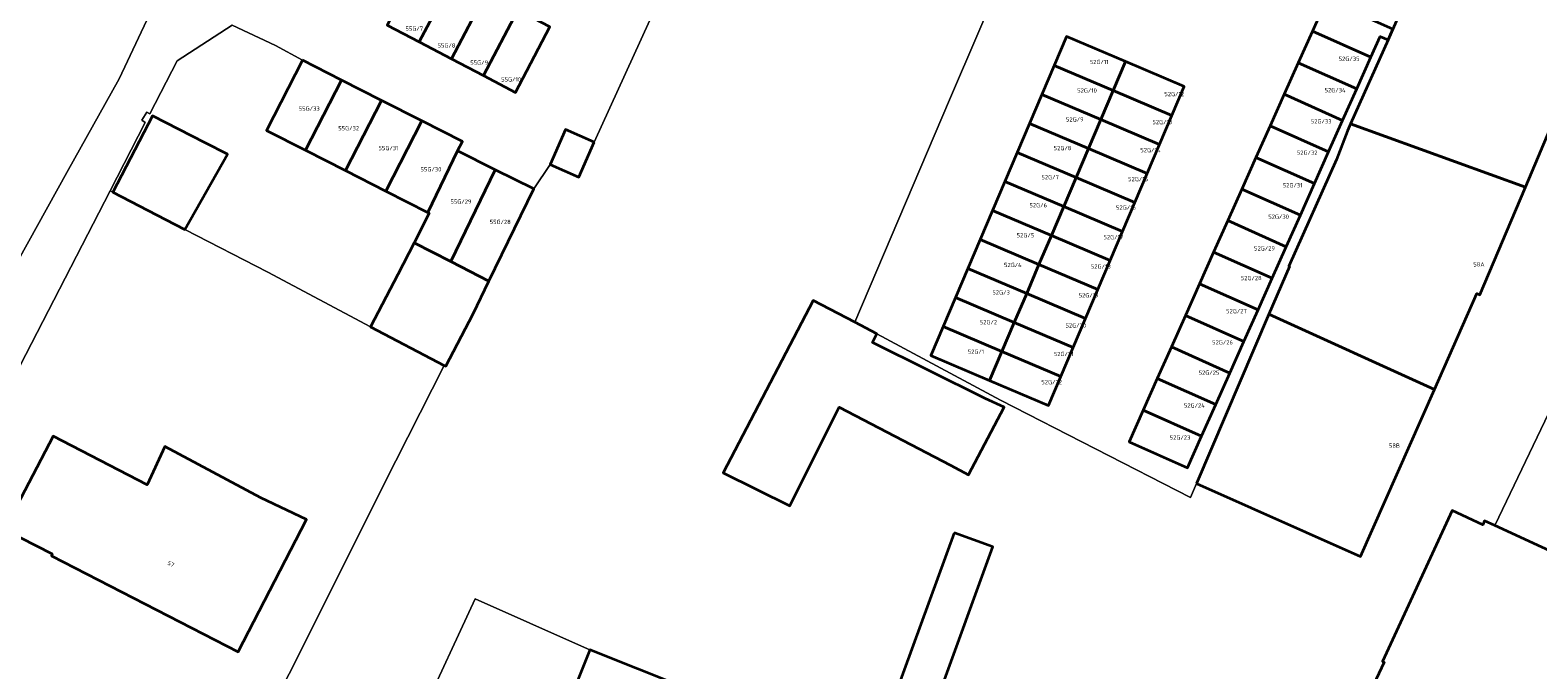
# Model space of a CAD drawing. Header units: metres. Extents: x 197700 to 204338, y 317132 to 325229.
# Tile 777 of 1056: x 203359 to 203486, y 319338 to 319392. Entities that reach past the tile are written whole.
import ezdxf
from ezdxf.enums import TextEntityAlignment as Align

# ---------------------------------------------------------------- set-up
doc = ezdxf.new("R2010")
doc.units = ezdxf.units.M
for name, color, linetype, lineweight in [('B-WE-IE-TERREINAFSCHEIDING_KUNSTMATIG_MUUR-G', 90, 'IE-TERREINAFSCHEIDING-KUNSTMATIG-DICHT', 18), ('B-WE-OG-BEBOUWING-GV', 7, 'Continuous', 35), ('B-WE-OG-BEBOUWING-T18', 10, 'Continuous', 18), ('B-WE-OG-TERREIN_ERF-GV', 7, 'Continuous', 18), ('B-WE-VH-VERHARDING_GESLOTEN-GV', 252, 'Continuous', 18), ('B-WE-VH-VERHARDING_OPEN-GV', 252, 'Continuous', 18)]:
    doc.layers.add(name, color=color, linetype=linetype, lineweight=lineweight)
doc.styles.add('NLCS-ISO-M200-T18', font='NLCS-ISO.ttf', dxfattribs={"height": 0.36})
doc.linetypes.add('IE-TERREINAFSCHEIDING-KUNSTMATIG-DICHT', pattern='A,8,-1,[82,NLCS.SHX,S=0.75,R=90,X=0,Y=0],-1', length=10)

msp = doc.modelspace()

# ---------------------------------------------------------------- linework, layer by layer
at = {"layer": 'B-WE-IE-TERREINAFSCHEIDING_KUNSTMATIG_MUUR-G'}
for points in [[(203352.85, 319364.028), (203361.94, 319380.381)], [(203457.407, 319354.073), (203456.906, 319352.88), (203440.829, 319361.125), (203430.386, 319366.745)]]:
    msp.add_lwpolyline(points, dxfattribs=at)
at = {"layer": 'B-WE-OG-BEBOUWING-GV'}
for points in [[(203493.073, 319397.801), (203478.884, 319404.401), (203478.605, 319403.747), (203478.78, 319403.672), (203475.158, 319395.188), (203473.989, 319392.507), (203473.595, 319391.605), (203470.415, 319384.483), (203485.192, 319379.154)], [(203394.628, 319396.96), (203391.917, 319398.384), (203389.011, 319392.851), (203391.722, 319391.427)], [(203397.339, 319395.537), (203394.628, 319396.96), (203391.722, 319391.427), (203394.433, 319390.003)], [(203397.143, 319388.58), (203400.049, 319394.113), (203397.339, 319395.537), (203394.433, 319390.003)], [(203400.049, 319394.113), (203397.143, 319388.58), (203399.852, 319387.157), (203402.758, 319392.69)], [(203468.381, 319395.008), (203467.189, 319392.336), (203472.131, 319390.132), (203472.917, 319391.894), (203473.595, 319391.605), (203473.989, 319392.507)], [(203451.387, 319389.767), (203446.414, 319391.881), (203445.372, 319389.43), (203450.345, 319387.316)], [(203470.94, 319387.461), (203472.131, 319390.132), (203467.189, 319392.336), (203465.998, 319389.665)], [(203381.842, 319389.869), (203378.821, 319383.944), (203382.096, 319382.274), (203385.141, 319388.192)], [(203445.372, 319389.43), (203444.329, 319386.977), (203449.302, 319384.863), (203450.345, 319387.316)], [(203455.319, 319385.202), (203456.361, 319387.653), (203451.387, 319389.767), (203450.345, 319387.316)], [(203465.998, 319389.665), (203464.806, 319386.994), (203469.748, 319384.79), (203470.94, 319387.461)], [(203388.537, 319386.466), (203385.141, 319388.192), (203382.096, 319382.274), (203385.491, 319380.543)], [(203385.491, 319380.543), (203388.885, 319378.812), (203391.934, 319384.739), (203388.537, 319386.466)], [(203443.287, 319384.525), (203448.26, 319382.411), (203449.302, 319384.863), (203444.329, 319386.977)], [(203455.319, 319385.202), (203450.345, 319387.316), (203449.302, 319384.863), (203454.276, 319382.749)], [(203464.806, 319386.994), (203463.615, 319384.322), (203468.557, 319382.118), (203469.748, 319384.79)], [(203370.258, 319376.418), (203371.897, 319375.548), (203375.5, 319381.922), (203373.612, 319382.885), (203369.173, 319385.187), (203365.819, 319378.719)], [(203394.952, 319382.206), (203395.365, 319382.995), (203391.934, 319384.739), (203388.885, 319378.812), (203392.443, 319376.997)], [(203406.509, 319382.948), (203404.069, 319384.022), (203402.77, 319381.067), (203405.21, 319379.994)], [(203448.26, 319382.411), (203443.287, 319384.525), (203442.244, 319382.072), (203447.217, 319379.958)], [(203448.26, 319382.411), (203453.234, 319380.297), (203454.276, 319382.749), (203449.302, 319384.863)], [(203463.615, 319384.322), (203462.423, 319381.651), (203467.365, 319379.447), (203468.557, 319382.118)], [(203477.505, 319362.035), (203481.077, 319370.14), (203481.336, 319370.031), (203485.192, 319379.154), (203470.415, 319384.483), (203470.159, 319383.909), (203469.219, 319381.489), (203465.193, 319372.463), (203465.248, 319372.438), (203463.521, 319368.394)], [(203398.142, 319380.617), (203394.952, 319382.206), (203392.443, 319376.997), (203392.567, 319376.934), (203391.294, 319374.446), (203394.397, 319372.842)], [(203447.217, 319379.958), (203442.244, 319382.072), (203441.202, 319379.62), (203446.175, 319377.506)], [(203453.234, 319380.297), (203448.26, 319382.411), (203447.217, 319379.958), (203452.191, 319377.844)], [(203466.174, 319376.776), (203467.365, 319379.447), (203462.423, 319381.651), (203461.232, 319378.98)], [(203397.608, 319371.182), (203401.409, 319378.989), (203398.142, 319380.617), (203394.397, 319372.842)], [(203445.132, 319375.053), (203446.175, 319377.506), (203441.202, 319379.62), (203440.159, 319377.167)], [(203451.149, 319375.392), (203452.191, 319377.844), (203447.217, 319379.958), (203446.175, 319377.506)], [(203464.982, 319374.104), (203466.174, 319376.776), (203461.232, 319378.98), (203460.04, 319376.308)], [(203446.175, 319377.506), (203445.132, 319375.053), (203450.106, 319372.939), (203451.149, 319375.392)], [(203440.159, 319377.167), (203439.116, 319374.714), (203444.089, 319372.6), (203445.132, 319375.053)], [(203463.791, 319371.433), (203464.982, 319374.104), (203460.04, 319376.308), (203458.849, 319373.637)], [(203444.089, 319372.6), (203449.063, 319370.486), (203450.106, 319372.939), (203445.132, 319375.053)], [(203391.294, 319374.446), (203389.913, 319371.748), (203387.603, 319367.314), (203393.828, 319364.071), (203393.96, 319364.002), (203396.271, 319368.436), (203397.608, 319371.182), (203394.397, 319372.842)], [(203443.047, 319370.148), (203444.089, 319372.6), (203439.116, 319374.714), (203438.074, 319372.262)], [(203444.089, 319372.6), (203443.047, 319370.148), (203448.021, 319368.034), (203449.063, 319370.486)], [(203458.849, 319373.637), (203457.658, 319370.966), (203462.599, 319368.762), (203463.791, 319371.433)], [(203442.004, 319367.695), (203443.047, 319370.148), (203438.074, 319372.262), (203437.031, 319369.809)], [(203446.978, 319365.581), (203448.021, 319368.034), (203443.047, 319370.148), (203442.004, 319367.695)], [(203461.408, 319366.09), (203462.599, 319368.762), (203457.658, 319370.966), (203456.466, 319368.294)], [(203439.551, 319361.263), (203430.02, 319366.011), (203430.386, 319366.745), (203428.536, 319367.712), (203425.017, 319369.551), (203417.408, 319354.993), (203423.037, 319352.189), (203427.194, 319360.533), (203436.6, 319355.617), (203438.134, 319354.813), (203441.141, 319360.523)], [(203437.031, 319369.809), (203435.989, 319367.357), (203440.962, 319365.243), (203442.004, 319367.695)], [(203435.989, 319367.357), (203434.946, 319364.904), (203439.919, 319362.79), (203440.962, 319365.243)], [(203446.978, 319365.581), (203442.004, 319367.695), (203440.962, 319365.243), (203445.936, 319363.129)], [(203456.466, 319368.294), (203455.274, 319365.623), (203460.216, 319363.419), (203461.408, 319366.09)], [(203457.407, 319354.073), (203471.27, 319347.89), (203477.505, 319362.035), (203463.521, 319368.394)], [(203439.919, 319362.79), (203444.893, 319360.676), (203445.936, 319363.129), (203440.962, 319365.243)], [(203460.216, 319363.419), (203455.274, 319365.623), (203454.083, 319362.952), (203459.025, 319360.748)], [(203452.891, 319360.28), (203457.833, 319358.076), (203459.025, 319360.748), (203454.083, 319362.952)], [(203457.833, 319358.076), (203452.891, 319360.28), (203451.7, 319357.609), (203456.642, 319355.405)], [(203378.33, 319352.87), (203370.209, 319357.196), (203368.734, 319353.973), (203360.767, 319358.095), (203356.671, 319350.179), (203360.692, 319348.117), (203360.626, 319347.97), (203376.424, 319339.848), (203382.174, 319351.026)], [(203482.599, 319350.534), (203481.745, 319350.927), (203481.593, 319350.596), (203478.999, 319351.791), (203473.12, 319339.025), (203473.251, 319338.964), (203470.363, 319332.807), (203473.274, 319331.515), (203477.844, 319329.486), (203480.433, 319335.317), (203483.056, 319334.153), (203483.539, 319335.24), (203487.184, 319333.528), (203488.894, 319337.277), (203498.915, 319332.664), (203501.006, 319337.206), (203502.849, 319341.208)], [(203436.916, 319349.907), (203427.832, 319324.942), (203431.112, 319323.749), (203440.196, 319348.714)], [(203416.82, 319325.023), (203414.621, 319325.828), (203418.349, 319335.132), (203406.143, 319340.023), (203399.518, 319323.407), (203397.666, 319318.762), (203411.723, 319313.16), (203413.641, 319317.621)]]:
    msp.add_lwpolyline(points, close=True, dxfattribs=at)
at = {"layer": 'B-WE-OG-TERREIN_ERF-GV'}
for points in [[(203416.368, 319404.605), (203406.509, 319382.948), (203405.21, 319379.994), (203402.77, 319381.067), (203401.409, 319378.989), (203397.608, 319371.182), (203396.271, 319368.436), (203393.96, 319364.002), (203393.828, 319364.071), (203388.724, 319353.99), (203381.19, 319338.9), (203375.507, 319327.859)], [(203493.073, 319397.801), (203485.192, 319379.154), (203481.336, 319370.031), (203481.077, 319370.14), (203477.505, 319362.035), (203471.27, 319347.89), (203457.407, 319354.073), (203456.906, 319352.88), (203440.829, 319361.125), (203430.386, 319366.745), (203430.02, 319366.011), (203439.551, 319361.263), (203441.141, 319360.523), (203438.134, 319354.813), (203436.6, 319355.617), (203427.194, 319360.533), (203423.037, 319352.189), (203417.408, 319354.993), (203425.017, 319369.551), (203428.536, 319367.712), (203436.521, 319386.515), (203444.047, 319404.099)], [(203352.85, 319364.028), (203361.94, 319380.381), (203366.351, 319388.294), (203370.34, 319396.764)], [(203470.363, 319332.807), (203473.251, 319338.964), (203473.12, 319339.025), (203478.999, 319351.791), (203481.593, 319350.596), (203481.745, 319350.927), (203482.599, 319350.534), (203487.483, 319360.696), (203492.526, 319358.265), (203491.975, 319356.525), (203498.733, 319353.299), (203498.984, 319353.28), (203499.723, 319353.331), (203500.605, 319355.197), (203507.215, 319352.151), (203511.602, 319349.991), (203510.589, 319347.758), (203502.34, 319330.09)], [(203391.852, 319334.401), (203396.441, 319344.335), (203405.69, 319340.203), (203406.143, 319340.023), (203418.349, 319335.132)]]:
    msp.add_lwpolyline(points, dxfattribs=at)
for points in [[(203388.885, 319378.812), (203385.491, 319380.543), (203382.096, 319382.274), (203378.821, 319383.944), (203381.842, 319389.869), (203379.575, 319391.117), (203375.894, 319392.853), (203371.264, 319389.813), (203368.96, 319385.338), (203368.685, 319385.497), (203368.28, 319384.817), (203368.566, 319384.616), (203365.584, 319378.837), (203365.819, 319378.719), (203369.173, 319385.187), (203373.612, 319382.885), (203375.5, 319381.922), (203371.897, 319375.548), (203378.921, 319371.957), (203387.603, 319367.314), (203389.913, 319371.748), (203391.294, 319374.446), (203392.567, 319376.934), (203392.443, 319376.997)], [(203436.916, 319349.907), (203440.196, 319348.714), (203431.112, 319323.749), (203427.832, 319324.942)]]:
    msp.add_lwpolyline(points, close=True, dxfattribs=at)
at = {"layer": 'B-WE-VH-VERHARDING_GESLOTEN-GV'}
for points in [[(203355.588, 319359.464), (203365.584, 319378.837), (203368.566, 319384.616), (203368.28, 319384.817), (203368.685, 319385.497), (203368.96, 319385.338), (203371.264, 319389.813), (203375.894, 319392.853), (203379.575, 319391.117), (203381.842, 319389.869), (203385.141, 319388.192), (203388.537, 319386.466), (203391.934, 319384.739), (203395.365, 319382.995), (203394.952, 319382.206), (203398.142, 319380.617), (203401.409, 319378.989), (203402.77, 319381.067), (203404.069, 319384.022), (203406.509, 319382.948), (203416.368, 319404.605)], [(203444.047, 319404.099), (203436.521, 319386.515), (203428.536, 319367.712), (203430.386, 319366.745), (203440.829, 319361.125), (203456.906, 319352.88), (203457.407, 319354.073), (203463.521, 319368.394), (203465.248, 319372.438), (203465.193, 319372.463), (203469.219, 319381.489), (203470.159, 319383.909), (203470.415, 319384.483), (203473.595, 319391.605), (203472.917, 319391.894), (203472.131, 319390.132), (203470.94, 319387.461), (203469.748, 319384.79), (203468.557, 319382.118), (203467.365, 319379.447), (203466.174, 319376.776), (203464.982, 319374.104), (203463.791, 319371.433), (203462.599, 319368.762), (203461.408, 319366.09), (203460.216, 319363.419), (203459.025, 319360.748), (203457.833, 319358.076), (203456.642, 319355.405), (203451.7, 319357.609), (203452.891, 319360.28), (203454.083, 319362.952), (203455.274, 319365.623), (203456.466, 319368.294), (203457.658, 319370.966), (203458.849, 319373.637), (203460.04, 319376.308), (203461.232, 319378.98), (203462.423, 319381.651), (203463.615, 319384.322), (203464.806, 319386.994), (203465.998, 319389.665), (203467.189, 319392.336), (203468.381, 319395.008)], [(203370.34, 319396.764), (203366.351, 319388.294), (203361.94, 319380.381), (203352.85, 319364.028)], [(203402.758, 319392.69), (203399.852, 319387.157), (203397.143, 319388.58), (203394.433, 319390.003), (203391.722, 319391.427), (203389.011, 319392.851)], [(203502.34, 319330.09), (203510.589, 319347.758), (203511.602, 319349.991), (203507.215, 319352.151), (203500.605, 319355.197), (203499.723, 319353.331), (203498.984, 319353.28), (203498.733, 319353.299), (203491.975, 319356.525), (203492.526, 319358.265), (203487.483, 319360.696), (203482.599, 319350.534), (203502.849, 319341.208), (203501.006, 319337.206)]]:
    msp.add_lwpolyline(points, dxfattribs=at)
for points in [[(203439.116, 319374.714), (203440.159, 319377.167), (203441.202, 319379.62), (203442.244, 319382.072), (203443.287, 319384.525), (203444.329, 319386.977), (203445.372, 319389.43), (203446.414, 319391.881), (203451.387, 319389.767), (203456.361, 319387.653), (203455.319, 319385.202), (203454.276, 319382.749), (203453.234, 319380.297), (203452.191, 319377.844), (203451.149, 319375.392), (203450.106, 319372.939), (203449.063, 319370.486), (203448.021, 319368.034), (203446.978, 319365.581), (203445.936, 319363.129), (203444.893, 319360.676), (203439.919, 319362.79), (203434.946, 319364.904), (203435.989, 319367.357), (203437.031, 319369.809), (203438.074, 319372.262)], [(203410.862, 319309.574), (203412.333, 319312.917), (203411.723, 319313.16), (203397.666, 319318.762), (203399.518, 319323.407), (203406.143, 319340.023), (203405.69, 319340.203), (203396.441, 319344.335), (203391.852, 319334.401), (203385.494, 319321.942), (203385.375, 319321.686), (203396.655, 319316.152), (203396.7, 319316.321)]]:
    msp.add_lwpolyline(points, close=True, dxfattribs=at)
at = {"layer": 'B-WE-VH-VERHARDING_OPEN-GV'}
for points in [[(203371.897, 319375.548), (203370.258, 319376.418), (203365.819, 319378.719), (203365.584, 319378.837), (203355.588, 319359.464), (203355.716, 319358.962), (203352.902, 319353.423), (203346.708, 319341.803), (203346.455, 319341.316), (203354.609, 319337.098), (203354.583, 319337.002), (203365.804, 319331.215), (203365.855, 319331.325), (203368.717, 319329.888), (203368.926, 319330.311), (203375.864, 319326.762), (203375.507, 319327.859), (203381.19, 319338.9), (203388.724, 319353.99), (203393.828, 319364.071), (203387.603, 319367.314), (203378.921, 319371.957)], [(203368.734, 319353.973), (203370.209, 319357.196), (203378.33, 319352.87), (203382.174, 319351.026), (203376.424, 319339.848), (203360.626, 319347.97), (203360.692, 319348.117), (203356.671, 319350.179), (203360.767, 319358.095)]]:
    msp.add_lwpolyline(points, close=True, dxfattribs=at)

# ---------------------------------------------------------------- texts
at = {"layer": 'B-WE-OG-BEBOUWING-T18', "style": 'NLCS-ISO-M200-T18'}
for s, p in [('55G/7', (203391.294, 319392.555)), ('55G/8', (203394.016, 319391.125)), ('52G/35', (203470.293, 319389.997)), ('55G/9', (203396.778, 319389.674)), ('52G/11', (203449.175, 319389.729)), ('55G/10', (203399.481, 319388.254)), ('52G/10', (203448.15, 319387.317)), ('52G/12', (203455.516, 319387.015)), ('52G/34', (203469.109, 319387.342)), ('55G/33', (203382.417, 319385.791)), ('55G/32', (203385.754, 319384.125)), ('52G/9', (203447.111, 319384.873)), ('52G/13', (203454.51, 319384.644)), ('52G/33', (203467.936, 319384.711)), ('55G/31', (203389.117, 319382.445)), ('52G/8', (203446.079, 319382.445)), ('52G/14', (203453.502, 319382.274)), ('52G/32', (203466.752, 319382.056)), ('55G/30', (203392.705, 319380.653)), ('52G/7', (203445.033, 319379.983)), ('52G/15', (203452.461, 319379.824)), ('52G/31', (203465.524, 319379.303)), ('55G/29', (203395.237, 319377.919)), ('52G/6', (203444.025, 319377.613)), ('52G/16', (203451.439, 319377.42)), ('55G/28', (203398.557, 319376.202)), ('52G/30', (203464.338, 319376.645)), ('52G/5', (203442.946, 319375.076)), ('52G/17', (203450.373, 319374.915)), ('52G/29', (203463.143, 319373.962)), ('52G/4', (203441.877, 319372.562)), ('52G/18', (203449.317, 319372.431)), ('58A', (203481.27, 319372.609)), ('52G/28', (203462.024, 319371.454)), ('52G/3', (203440.888, 319370.234)), ('52G/19', (203448.282, 319369.995)), ('52G/27', (203460.777, 319368.658)), ('52G/2', (203439.819, 319367.72)), ('52G/20', (203447.2, 319367.45)), ('52G/26', (203459.598, 319366.015)), ('52G/1', (203438.76, 319365.228)), ('52G/21', (203446.173, 319365.034)), ('52G/25', (203458.456, 319363.455)), ('52G/22', (203445.16, 319362.652)), ('52G/24', (203457.218, 319360.68)), ('52G/23', (203456.008, 319357.967)), ('58B', (203474.124, 319357.286))]:
    msp.add_text(s, height=0.36, dxfattribs=at).set_placement(p, align=Align.MIDDLE)
msp.add_text('57', height=0.36, rotation=332.8, dxfattribs=at).set_placement((203370.729, 319347.274), align=Align.MIDDLE)

doc.saveas('drawing.dxf')
